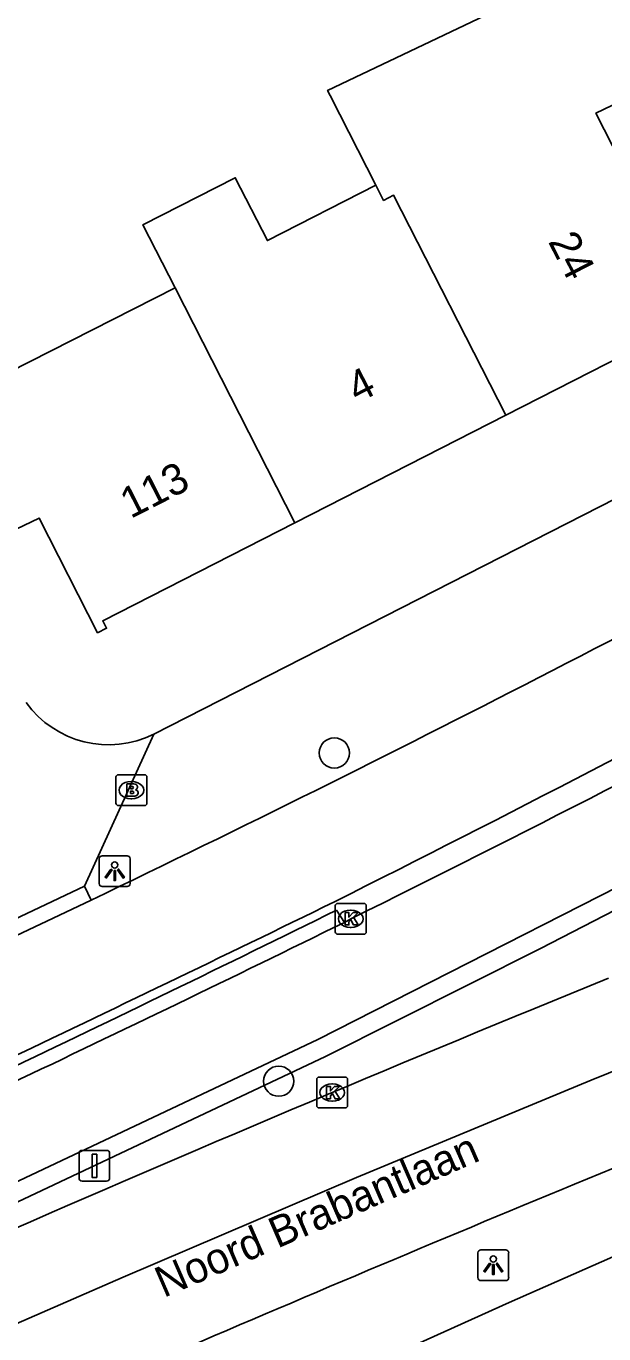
# Model space of a CAD drawing. Extents: x 158352 to 159489, y 383828 to 384597.
# Drawn here: x 159093.01 to 159111.73, y 383932.8 to 383975.15 of the extents above; entities that cross this region are included whole.
import ezdxf

# ---------------------------------------------------------------- set-up
doc = ezdxf.new("R2010")
doc.units = 0
for name, color, linetype in [('IMGEO_Boom', 7, 'Continuous'), ('IMGEO_Brandkraan', 7, 'Continuous'), ('IMGEO_Fietspad_gesloten', 7, 'Continuous'), ('IMGEO_Haag', 7, 'Continuous'), ('IMGEO_Kolk', 7, 'Continuous'), ('IMGEO_Lichtpunt', 7, 'Continuous'), ('IMGEO_Openbare_ruimte_label', 7, 'Continuous'), ('IMGEO_OVBaan_gesloten', 7, 'Continuous'), ('IMGEO_Pand', 7, 'Continuous'), ('IMGEO_Pand_nummerreeks', 7, 'Continuous'), ('IMGEO_Rijbaan_lokaal_open', 7, 'Continuous'), ('IMGEO_Rijbaan_regionaal_gesloten', 7, 'Continuous'), ('IMGEO_Verkeersbordpaal', 7, 'Continuous'), ('IMGEO_Voetpad_open', 7, 'Continuous')]:
    doc.layers.add(name, color=color, linetype=linetype)

msp = doc.modelspace()

# ---------------------------------------------------------------- linework, layer by layer
at = {"layer": 'IMGEO_Boom'}
for centre in [(159102.994, 383951.611), (159101.193, 383940.979)]:
    msp.add_circle(centre, 0.489, dxfattribs=at)
at = {"layer": 'IMGEO_Brandkraan'}
for p, q in [((159095.919, 383949.981), (159095.919, 383950.833)), ((159095.994, 383950.907), (159096.846, 383950.907)), ((159096.407, 383950.687), (159096.432, 383950.687)), ((159096.92, 383950.833), (159096.92, 383949.981)), ((159096.846, 383949.907), (159095.994, 383949.907)), ((159096.43, 383950.127), (159096.405, 383950.127))]:
    msp.add_line(p, q, dxfattribs=at)
for points in [[(159095.919, 383949.981), (159095.919, 383950.833)], [(159095.994, 383950.907), (159096.846, 383950.907)], [(159096.92, 383950.833), (159096.92, 383949.981)], [(159096.267, 383950.607), (159096.267, 383950.207), (159096.48, 383950.207)], [(159096.498, 383950.607), (159096.267, 383950.607)], [(159096.446, 383950.526), (159096.392, 383950.526), (159096.392, 383950.45)], [(159096.392, 383950.45), (159096.445, 383950.45)], [(159096.454, 383950.374), (159096.392, 383950.374), (159096.392, 383950.293)], [(159096.392, 383950.293), (159096.454, 383950.293)], [(159096.846, 383949.907), (159095.994, 383949.907)]]:
    msp.add_lwpolyline(points, dxfattribs=at)
for centre, radius, start, end in [((159095.996, 383950.831), 0.0765, 91.552, 178.448), ((159095.996, 383950.831), 0.0765, 91.552, 178.448), ((159096.844, 383950.831), 0.0765, 1.552, 88.448), ((159096.844, 383950.831), 0.0765, 1.552, 88.448), ((159096.447, 383950.488), 0.0379, 267.8285, 90.9355), ((159096.455, 383950.333), 0.0404, 269.8759, 90.5077), ((159096.502, 383950.462), 0.145, 59.4692, 91.5367), ((159096.527, 383950.509), 0.0922, 285.5137, 58.1501), ((159096.532, 383950.317), 0.105, 301.3115, 78.989), ((159095.996, 383949.983), 0.0765, 181.552, 268.448), ((159095.996, 383949.983), 0.0765, 181.552, 268.448), ((159096.486, 383950.458), 0.251, 268.6676, 293.5347), ((159096.844, 383949.983), 0.0765, 271.552, 358.448), ((159096.844, 383949.983), 0.0765, 271.552, 358.448)]:
    msp.add_arc(centre, radius, start, end, dxfattribs=at)
for centre, major_axis, ratio, start_param, end_param in [((159096.406, 383950.407), (-0.387, 0.002), 0.722429, 4.712389, 7.853982), ((159096.431, 383950.407), (-0.39, 0.002), 0.717154, 1.570796, 4.712389)]:
    msp.add_ellipse(centre, major_axis=major_axis, ratio=ratio, start_param=start_param, end_param=end_param, dxfattribs=at)
at = {"layer": 'IMGEO_Fietspad_gesloten'}
msp.add_lwpolyline([(159085.525, 383942.307), (159095.116, 383946.845)], dxfattribs=at)
for centre, radius, start, end in [((158837.65, 384482.967), 594.74, 295.652031, 298.772461), ((158726.741, 384695.036), 837.522, 296.695392, 297.973551), ((158605.342, 384966.195), 1134.394, 294.805887, 296.020632)]:
    msp.add_arc(centre, radius, start, end, dxfattribs=at)
at = {"layer": 'IMGEO_Haag'}
msp.add_lwpolyline([(159075.634, 383931.062), (159076.704, 383931.02), (159077.797, 383931.061), (159078.884, 383931.185), (159079.958, 383931.391), (159081.013, 383931.679), (159082.037, 383932.044), (159082.522, 383932.248), (159083.15, 383932.545), (159102.708, 383941.782), (159109.671, 383945.276), (159116.585, 383948.835), (159116.748, 383948.92)], dxfattribs=at)
at = {"layer": 'IMGEO_Kolk'}
for p, q in [((159103.025, 383945.813), (159103.025, 383946.665)), ((159103.1, 383946.739), (159103.952, 383946.739)), ((159103.513, 383946.519), (159103.538, 383946.519)), ((159104.026, 383946.665), (159104.026, 383945.813)), ((159103.952, 383945.739), (159103.1, 383945.739)), ((159103.536, 383945.959), (159103.511, 383945.959)), ((159102.423, 383940.187), (159102.423, 383941.039)), ((159102.498, 383941.113), (159103.35, 383941.113)), ((159103.424, 383941.039), (159103.424, 383940.187)), ((159102.911, 383940.893), (159102.936, 383940.893)), ((159103.35, 383940.113), (159102.498, 383940.113)), ((159102.934, 383940.333), (159102.909, 383940.333))]:
    msp.add_line(p, q, dxfattribs=at)
for points in [[(159103.025, 383945.813), (159103.025, 383946.665)], [(159103.1, 383946.739), (159103.952, 383946.739)], [(159103.346, 383946.439), (159103.469, 383946.439), (159103.469, 383946.288), (159103.599, 383946.439), (159103.763, 383946.439), (159103.617, 383946.288), (159103.77, 383946.039), (159103.618, 383946.039), (159103.533, 383946.203), (159103.469, 383946.136), (159103.469, 383946.039), (159103.346, 383946.039), (159103.346, 383946.439)], [(159104.026, 383946.665), (159104.026, 383945.813)], [(159103.952, 383945.739), (159103.1, 383945.739)], [(159102.423, 383940.187), (159102.423, 383941.039)], [(159102.498, 383941.113), (159103.35, 383941.113)], [(159103.424, 383941.039), (159103.424, 383940.187)], [(159102.744, 383940.813), (159102.867, 383940.813), (159102.867, 383940.662), (159102.997, 383940.813), (159103.161, 383940.813), (159103.015, 383940.662), (159103.168, 383940.413), (159103.016, 383940.413), (159102.931, 383940.577), (159102.867, 383940.51), (159102.867, 383940.413), (159102.744, 383940.413), (159102.744, 383940.813)], [(159103.35, 383940.113), (159102.498, 383940.113)]]:
    msp.add_lwpolyline(points, dxfattribs=at)
for centre, start, end in [((159103.102, 383946.663), 91.552, 178.448), ((159103.102, 383946.663), 91.552, 178.448), ((159103.95, 383946.663), 1.552, 88.448), ((159103.95, 383946.663), 1.552, 88.448), ((159103.102, 383945.815), 181.552, 268.448), ((159103.102, 383945.815), 181.552, 268.448), ((159103.95, 383945.815), 271.552, 358.448), ((159103.95, 383945.815), 271.552, 358.448), ((159102.5, 383941.037), 91.552, 178.448), ((159102.5, 383941.037), 91.552, 178.448), ((159103.348, 383941.037), 1.552, 88.448), ((159103.348, 383941.037), 1.552, 88.448), ((159102.5, 383940.189), 181.552, 268.448), ((159102.5, 383940.189), 181.552, 268.448), ((159103.348, 383940.189), 271.552, 358.448), ((159103.348, 383940.189), 271.552, 358.448)]:
    msp.add_arc(centre, 0.0765, start, end, dxfattribs=at)
for centre, major_axis, ratio, start_param, end_param in [((159103.512, 383946.239), (-0.387, 0.002), 0.722429, 4.712389, 7.853982), ((159103.537, 383946.239), (-0.39, 0.002), 0.717154, 1.570796, 4.712389), ((159102.91, 383940.613), (-0.387, 0.002), 0.722429, 4.712389, 7.853982), ((159102.935, 383940.613), (-0.39, 0.002), 0.717154, 1.570796, 4.712389)]:
    msp.add_ellipse(centre, major_axis=major_axis, ratio=ratio, start_param=start_param, end_param=end_param, dxfattribs=at)
at = {"layer": 'IMGEO_Lichtpunt'}
for p, q in [((159095.38, 383948.186), (159095.38, 383947.379)), ((159095.38, 383948.186), (159095.38, 383947.379)), ((159096.282, 383948.281), (159095.474, 383948.281)), ((159096.282, 383948.281), (159095.474, 383948.281)), ((159096.376, 383947.379), (159096.376, 383948.186)), ((159096.376, 383947.379), (159096.376, 383948.186)), ((159095.474, 383947.285), (159096.282, 383947.285)), ((159095.474, 383947.285), (159096.282, 383947.285)), ((159107.646, 383935.423), (159107.646, 383934.616)), ((159107.646, 383935.423), (159107.646, 383934.616)), ((159108.548, 383935.518), (159107.74, 383935.518)), ((159108.548, 383935.518), (159107.74, 383935.518)), ((159108.642, 383934.616), (159108.642, 383935.423)), ((159108.642, 383934.616), (159108.642, 383935.423)), ((159107.74, 383934.522), (159108.548, 383934.522)), ((159107.74, 383934.522), (159108.548, 383934.522))]:
    msp.add_line(p, q, dxfattribs=at)
for points in [[(159095.754, 383947.85), (159095.793, 383947.822), (159095.605, 383947.56), (159095.567, 383947.587), (159095.754, 383947.85)], [(159095.856, 383947.802), (159095.903, 383947.802), (159095.903, 383947.48), (159095.856, 383947.48), (159095.856, 383947.802)], [(159095.966, 383947.822), (159096.004, 383947.849), (159096.191, 383947.587), (159096.152, 383947.559), (159095.966, 383947.822)], [(159108.02, 383935.087), (159108.059, 383935.059), (159107.871, 383934.797), (159107.833, 383934.824), (159108.02, 383935.087)], [(159108.122, 383935.039), (159108.169, 383935.039), (159108.169, 383934.717), (159108.122, 383934.717), (159108.122, 383935.039)], [(159108.232, 383935.059), (159108.27, 383935.086), (159108.457, 383934.824), (159108.418, 383934.796), (159108.232, 383935.059)]]:
    msp.add_lwpolyline(points, dxfattribs=at)
for centre in [(159095.879, 383947.984), (159108.145, 383935.221)]:
    msp.add_circle(centre, 0.0994, dxfattribs=at)
for centre, start, end in [((159095.474, 383948.186), 90, 180), ((159095.474, 383948.186), 90, 180), ((159096.282, 383948.186), 0, 90), ((159096.282, 383948.186), 0, 90), ((159095.474, 383947.379), 180, 270), ((159095.474, 383947.379), 180, 270), ((159096.282, 383947.379), 270, 0), ((159096.282, 383947.379), 270, 360), ((159107.74, 383935.423), 90, 180), ((159107.74, 383935.423), 90, 180), ((159108.548, 383935.423), 0, 90), ((159108.548, 383935.423), 0, 90), ((159107.74, 383934.616), 180, 270), ((159107.74, 383934.616), 180, 270), ((159108.548, 383934.616), 270, 0), ((159108.548, 383934.616), 270, 360)]:
    msp.add_arc(centre, 0.0946, start, end, dxfattribs=at)
at = {"layer": 'IMGEO_OVBaan_gesloten'}
msp.add_lwpolyline([(159126.432, 383941.634), (159108.657, 383933.813), (159101.121, 383930.412), (159087.254, 383923.978)], dxfattribs=at)
at = {"layer": 'IMGEO_Pand'}
for points in [[(159112.786, 383977.856), (159109.448, 383976.261), (159108.99, 383976.042), (159102.775, 383973.072), (159102.861, 383972.905), (159103.174, 383972.291), (159104.342, 383969.997)], [(159108.545, 383962.547), (159114.567, 383965.614), (159114.678, 383965.395), (159114.942, 383965.529), (159113.066, 383969.21), (159113.358, 383969.359), (159112.855, 383970.348), (159112.556, 383970.196), (159111.467, 383972.336), (159114.689, 383973.875)], [(159104.342, 383969.997), (159100.824, 383968.205), (159099.786, 383970.243), (159096.794, 383968.719), (159097.832, 383966.681)], [(159104.342, 383969.997), (159104.591, 383969.509), (159104.915, 383969.674), (159108.545, 383962.547)], [(159097.832, 383966.681), (159092.461, 383963.945), (159086.359, 383967.77)], [(159097.832, 383966.681), (159101.711, 383959.065)], [(159101.711, 383959.065), (159108.545, 383962.547)], [(159101.711, 383959.065), (159095.489, 383955.896), (159095.613, 383955.652), (159095.325, 383955.505), (159093.434, 383959.217), (159090.422, 383957.777), (159086.423, 383960.897)]]:
    msp.add_lwpolyline(points, dxfattribs=at)
at = {"layer": 'IMGEO_Rijbaan_lokaal_open'}
for points in [[(159082.891, 383933.086), (159102.458, 383942.327), (159116.471, 383949.452)], [(159103.526, 383946.238), (159103.319, 383946.123)]]:
    msp.add_lwpolyline(points, dxfattribs=at)
for centre, radius, start, end in [((158872.032, 384415.747), 523.477, 296.24585, 298.26665), ((158694.716, 384777.928), 926.745, 294.674142, 296.161411)]:
    msp.add_arc(centre, radius, start, end, dxfattribs=at)
at = {"layer": 'IMGEO_Rijbaan_regionaal_gesloten'}
msp.add_lwpolyline([(159205.85, 383975.797), (159202.97, 383974.661), (159196.822, 383972.81), (159192.782, 383971.541), (159185.178, 383969.076), (159177.597, 383966.534), (159166.881, 383962.821), (159156.981, 383959.13), (159146.161, 383954.982), (159118.775, 383944.025), (159111.311, 383941.012), (159103.717, 383937.859), (159096.157, 383934.635), (159092.077, 383932.858), (159084.637, 383929.44)], dxfattribs=at)
for centre, radius, start, end in [((159416.982, 383193.55), 810.391, 112.116276, 113.599521), ((159430.359, 383161.648), 839.225, 111.70335, 113.681786)]:
    msp.add_arc(centre, radius, start, end, dxfattribs=at)
at = {"layer": 'IMGEO_Verkeersbordpaal'}
for p, q in [((159094.724, 383937.84), (159094.724, 383938.64)), ((159094.724, 383938.64), (159094.724, 383937.84)), ((159094.824, 383938.74), (159095.614, 383938.74)), ((159095.614, 383938.74), (159094.824, 383938.74)), ((159095.714, 383938.64), (159095.714, 383937.84)), ((159095.714, 383937.84), (159095.714, 383938.64)), ((159095.614, 383937.74), (159094.824, 383937.74)), ((159094.824, 383937.74), (159095.614, 383937.74))]:
    msp.add_line(p, q, dxfattribs=at)
msp.add_lwpolyline([(159095.144, 383938.615), (159095.294, 383938.615), (159095.294, 383937.865), (159095.144, 383937.865), (159095.144, 383938.615)], dxfattribs=at)
for centre, start, end in [((159094.824, 383938.64), 90, 180), ((159094.824, 383938.64), 90, 180), ((159095.614, 383938.64), 0, 90), ((159095.614, 383938.64), 360, 90), ((159094.824, 383937.84), 180, 270), ((159094.824, 383937.84), 180, 270), ((159095.614, 383937.84), 270, 0), ((159095.614, 383937.84), 270, 0)]:
    msp.add_arc(centre, 0.1, start, end, dxfattribs=at)
at = {"layer": 'IMGEO_Voetpad_open'}
for points in [[(159116.943, 383962.316), (159097.149, 383952.222)], [(159094.903, 383947.296), (159097.149, 383952.222)], [(159090.108, 383945.027), (159094.903, 383947.296)], [(159094.903, 383947.296), (159095.116, 383946.845)], [(159103.066, 383946.52), (159103.319, 383946.123)]]:
    msp.add_lwpolyline(points, dxfattribs=at)
for centre, radius, start, end in [((159095.68, 383955.166), 3.29, 215.7275, 296.5128), ((158714.959, 384732.93), 876.965, 294.699373, 296.267148)]:
    msp.add_arc(centre, radius, start, end, dxfattribs=at)

# ---------------------------------------------------------------- texts
at = {"layer": 'IMGEO_Openbare_ruimte_label'}
msp.add_text('Noord Brabantlaan', height=1, rotation=23.462, dxfattribs=at).set_placement((159097.467, 383933.956))
at = {"layer": 'IMGEO_Pand_nummerreeks'}
for s, rotation, p in [('24', 297.0434, (159109.908, 383968.177)), ('4', 26.9935, (159103.74, 383962.927)), ('113', 26.9935, (159096.391, 383959.184))]:
    msp.add_text(s, height=1, rotation=rotation, dxfattribs=at).set_placement(p)

doc.saveas('drawing.dxf')
